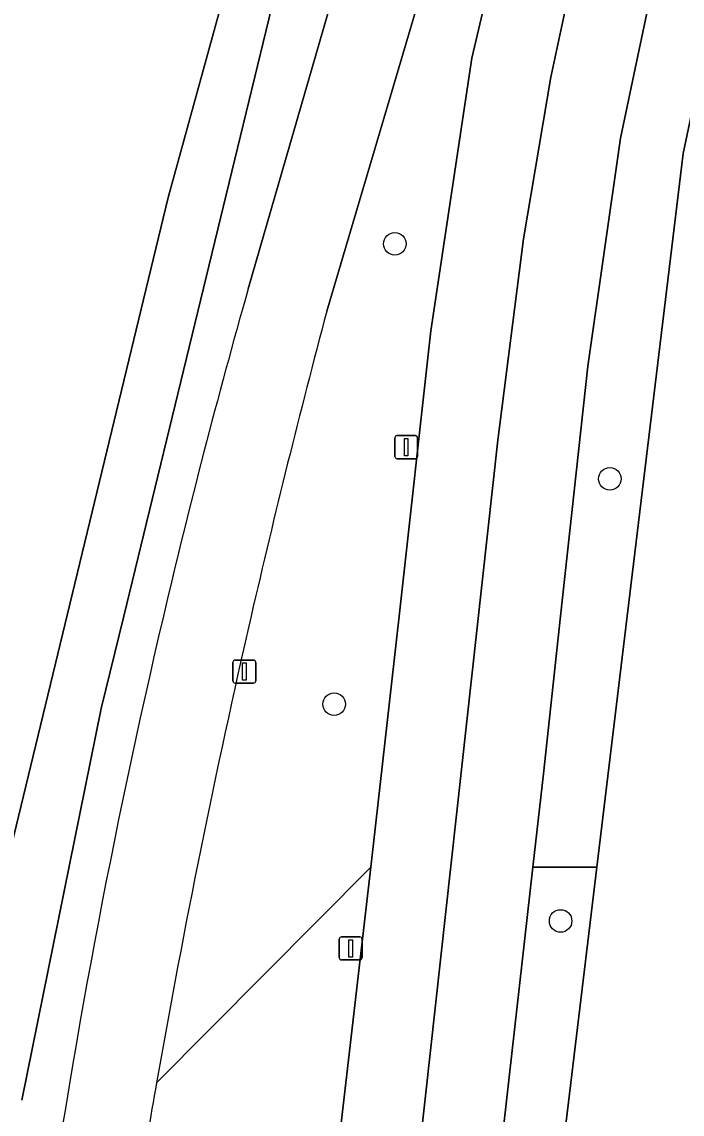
# Model space of a CAD drawing. Extents: x 160732 to 162107, y 387428 to 388479.
# Drawn here: x 161977.38 to 162006.01, y 387478.4 to 387525.77 of the extents above; entities that cross this region are included whole.
import ezdxf

# ---------------------------------------------------------------- set-up
doc = ezdxf.new("R2010")
doc.units = 0
for name, color, linetype in [('IMGEO_Berm_groen', 7, 'Continuous'), ('IMGEO_Boom', 7, 'Continuous'), ('IMGEO_Erf', 7, 'Continuous'), ('IMGEO_Fietspad_gesloten', 7, 'Continuous'), ('IMGEO_Hek', 7, 'Continuous'), ('IMGEO_Lichtmast', 7, 'Continuous'), ('IMGEO_Rijbaan_regionaal_gesloten', 7, 'Continuous'), ('IMGEO_Verkeerseiland_groen', 7, 'Continuous')]:
    doc.layers.add(name, color=color, linetype=linetype)

msp = doc.modelspace()

# ---------------------------------------------------------------- linework, layer by layer
at = {"layer": 'IMGEO_Berm_groen'}
for points in [[(161983.221, 387479.765), (161992.515, 387489.107), (161993.746, 387500), (161995.111, 387512.365), (161996.899, 387524.195), (161999.346, 387534.66), (162000, 387536.886), (162001.965, 387543.576), (162010.062, 387568.114), (162011.339, 387572.056), (162014.383, 387581.39), (162016.098, 387586.6), (162020.922, 387601.792), (162023.646, 387610.041), (162025.518, 387616.202), (162027.21, 387622.492), (162038.971, 387672.62), (162043.416, 387694.444), (162045.786, 387706.079), (162050.875, 387735.171)], [(162006.788, 387484.716), (162006.851, 387485.243), (162007.549, 387491.535), (162007.335, 387491.549), (162007.379, 387491.951), (162007.432, 387492.332), (162007.639, 387492.318), (162008.327, 387498.821), (162007.916, 387498.894), (162008.034, 387500), (162009.618, 387514.801), (162013.484, 387533.353), (162038.048, 387619.336), (162039.713, 387625.165), (162007.837, 387528.526), (162006.056, 387520.056), (162003.634, 387500), (162002.318, 387489.107), (162000.741, 387476.046), (162000.709, 387473.795), (162000.934, 387471.13)], [(162016.795, 387602.072), (162013.071, 387589.562), (162010.439, 387580.597), (162008.876, 387575.089), (162000, 387545.037), (161995.899, 387531.11), (161990.604, 387513.222)], [(161996.084, 387563.315), (161996.045, 387562.88), (161983.726, 387518.154), (161976.595, 387488.683), (161975.627, 387486.889), (161974.595, 387485.222), (161972.477, 387482.317), (161966.452, 387477.756), (161964.693, 387477.056), (161963.033, 387476.515), (161960.356, 387475.773), (161959.207, 387475.526), (161916.229, 387475.053), (161916.13, 387472.407), (161915.935, 387467.177), (161952.395, 387466.917), (161968.162, 387467.23)], [(161996.667, 387557.751), (161988.709, 387528.455), (161981.796, 387500), (161980.824, 387495.997), (161977.379, 387479.009)], [(161977.379, 387479.009), (161980.824, 387495.997), (161981.796, 387500), (161988.709, 387528.455), (161996.667, 387557.751)], [(161987.197, 387514.193), (161992.428, 387532.281), (162000, 387557.856)], [(161992.515, 387489.107), (161983.221, 387479.765)], [(161989.427, 387462.497), (161989.446, 387462.585), (161989.45, 387462.615), (161989.658, 387464.422), (161992.515, 387489.107)], [(162000.709, 387473.795), (162000.741, 387476.046), (162002.318, 387489.107), (161999.545, 387489.107), (161996.682, 387463.72), (161996.67, 387463.616), (161996.49, 387462.086), (161999.794, 387461.644), (161999.638, 387460.281), (161999.625, 387460.172), (162001.787, 387457.443), (162002.325, 387456.765), (162003.66, 387456.015), (162003.717, 387456.309), (162003.807, 387457.749), (162004.309, 387461.622)]]:
    msp.add_lwpolyline(points, dxfattribs=at)
for centre, radius, start, end in [((162292.174, 387427.544), 317.047, 164.1393, 166.78927), ((162372.549, 387411.396), 395.285, 165.07226, 167.04702), ((162293.702, 387427.141), 318.627, 166.78145, 171.98168), ((162371.685, 387411.569), 394.404, 167.04328, 170.04296), ((162364.774, 387412.634), 387.414, 170.02146, 171.38164)]:
    msp.add_arc(centre, radius, start, end, dxfattribs=at)
at = {"layer": 'IMGEO_Boom'}
for centre in [(161993.551, 387516.137), (162002.881, 387505.952), (161990.923, 387496.183), (162000.744, 387486.78)]:
    msp.add_circle(centre, 0.489, dxfattribs=at)
at = {"layer": 'IMGEO_Erf'}
msp.add_lwpolyline([(161976.595, 387488.683), (161983.726, 387518.154), (161996.045, 387562.88), (161996.084, 387563.315), (161996.266, 387565.334), (161994.83, 387567.978), (161990.875, 387565.667), (161986.177, 387562.921), (161984.98, 387563.283), (161983.948, 387564.038), (161982.989, 387565.118), (161982.431, 387566.425), (161982.886, 387568.949), (161920.34, 387571.712)], dxfattribs=at)
at = {"layer": 'IMGEO_Fietspad_gesloten'}
for points in [[(162013.291, 387603.152), (162007.615, 387583.577), (162000, 387557.856), (161992.428, 387532.281), (161987.197, 387514.193)], [(161990.604, 387513.222), (161995.899, 387531.11), (162000, 387545.037), (162008.876, 387575.089), (162010.439, 387580.597)]]:
    msp.add_lwpolyline(points, dxfattribs=at)
for centre, radius, start, end in [((162292.174, 387427.544), 317.047, 164.1393, 166.78927), ((162372.549, 387411.396), 395.285, 165.07226, 167.04702), ((162293.702, 387427.141), 318.627, 166.78145, 171.98168), ((162371.685, 387411.569), 394.404, 167.04328, 170.04296), ((162364.774, 387412.634), 387.414, 170.02146, 171.38164)]:
    msp.add_arc(centre, radius, start, end, dxfattribs=at)
at = {"layer": 'IMGEO_Hek'}
msp.add_lwpolyline([(161996.084, 387563.315), (161996.045, 387562.88), (161983.726, 387518.154), (161976.595, 387488.683)], dxfattribs=at)
at = {"layer": 'IMGEO_Lichtmast'}
for p, q in [((161993.554, 387506.925), (161993.554, 387507.725)), ((161993.554, 387507.725), (161993.554, 387506.925)), ((161993.654, 387507.825), (161994.444, 387507.825)), ((161994.444, 387507.825), (161993.654, 387507.825)), ((161994.544, 387507.725), (161994.544, 387506.925)), ((161994.544, 387506.925), (161994.544, 387507.725)), ((161994.444, 387506.825), (161993.654, 387506.825)), ((161993.654, 387506.825), (161994.444, 387506.825)), ((161986.531, 387497.194), (161986.531, 387497.994)), ((161986.531, 387497.994), (161986.531, 387497.194)), ((161986.631, 387498.094), (161987.421, 387498.094)), ((161987.421, 387498.094), (161986.631, 387498.094)), ((161987.521, 387497.994), (161987.521, 387497.194)), ((161987.521, 387497.194), (161987.521, 387497.994)), ((161987.421, 387497.094), (161986.631, 387497.094)), ((161986.631, 387497.094), (161987.421, 387497.094)), ((161991.145, 387485.189), (161991.145, 387485.989)), ((161991.145, 387485.989), (161991.145, 387485.189)), ((161991.245, 387486.089), (161992.035, 387486.089)), ((161992.035, 387486.089), (161991.245, 387486.089)), ((161992.135, 387485.989), (161992.135, 387485.189)), ((161992.135, 387485.189), (161992.135, 387485.989)), ((161992.035, 387485.089), (161991.245, 387485.089)), ((161991.245, 387485.089), (161992.035, 387485.089))]:
    msp.add_line(p, q, dxfattribs=at)
for points in [[(161993.974, 387507.7), (161994.124, 387507.7), (161994.124, 387506.95), (161993.974, 387506.95), (161993.974, 387507.7)], [(161986.951, 387497.969), (161987.101, 387497.969), (161987.101, 387497.219), (161986.951, 387497.219), (161986.951, 387497.969)], [(161991.565, 387485.964), (161991.715, 387485.964), (161991.715, 387485.214), (161991.565, 387485.214), (161991.565, 387485.964)]]:
    msp.add_lwpolyline(points, dxfattribs=at)
for centre, start, end in [((161993.654, 387507.725), 90, 180), ((161993.654, 387507.725), 90, 180), ((161994.444, 387507.725), 0, 90), ((161994.444, 387507.725), 360, 90), ((161993.654, 387506.925), 180, 270), ((161993.654, 387506.925), 180, 270), ((161994.444, 387506.925), 270, 0), ((161994.444, 387506.925), 270, 0), ((161986.631, 387497.994), 90, 180), ((161986.631, 387497.994), 90, 180), ((161987.421, 387497.994), 0, 90), ((161987.421, 387497.994), 360, 90), ((161986.631, 387497.194), 180, 270), ((161986.631, 387497.194), 180, 270), ((161987.421, 387497.194), 270, 0), ((161987.421, 387497.194), 270, 0), ((161991.245, 387485.989), 90, 180), ((161991.245, 387485.989), 90, 180), ((161992.035, 387485.989), 0, 90), ((161992.035, 387485.989), 360, 90), ((161991.245, 387485.189), 180, 270), ((161991.245, 387485.189), 180, 270), ((161992.035, 387485.189), 270, 0), ((161992.035, 387485.189), 270, 0)]:
    msp.add_arc(centre, 0.1, start, end, dxfattribs=at)
at = {"layer": 'IMGEO_Rijbaan_regionaal_gesloten'}
for points in [[(161999.545, 387489.107), (162000, 387493.165), (162000.744, 387500), (162001.92, 387510.839), (162003.342, 387520.717), (162005.124, 387529.178), (162008.267, 387540.197), (162023.566, 387586.883), (162028.452, 387602.325), (162032.234, 387614.315), (162033.919, 387620.661), (162039.087, 387642.212), (162041.515, 387652.286)], [(162010.062, 387568.114), (162001.965, 387543.576), (162000, 387536.886), (161999.346, 387534.66), (161996.899, 387524.195), (161995.111, 387512.365), (161993.746, 387500), (161992.515, 387489.107), (161989.658, 387464.422), (161989.45, 387462.615), (161989.446, 387462.585), (161989.427, 387462.497), (161988.851, 387460.289), (161992.723, 387459.885), (161994.196, 387472.918), (161998.024, 387507.63), (161999.141, 387516.355), (162000.323, 387523.362), (162001.844, 387530.465), (162005.112, 387542.025), (162010.771, 387558.998), (162014.876, 387571.828)], [(162014.876, 387571.828), (162010.771, 387558.998), (162005.112, 387542.025), (162001.844, 387530.465), (162000.323, 387523.362), (161999.141, 387516.355), (161998.024, 387507.63), (161994.196, 387472.918), (161992.723, 387459.885), (161995.912, 387459.553), (161996.203, 387459.523), (161996.261, 387460.012), (161996.271, 387460.175), (161996.389, 387461.228), (161996.49, 387462.086), (161996.67, 387463.616), (161996.682, 387463.72), (161999.545, 387489.107)]]:
    msp.add_lwpolyline(points, dxfattribs=at)
at = {"layer": 'IMGEO_Verkeerseiland_groen'}
msp.add_lwpolyline([(162041.515, 387652.286), (162039.087, 387642.212), (162033.919, 387620.661), (162032.234, 387614.315), (162028.452, 387602.325), (162023.566, 387586.883), (162008.267, 387540.197), (162005.124, 387529.178), (162003.342, 387520.717), (162001.92, 387510.839), (162000.744, 387500), (162000, 387493.165), (161999.545, 387489.107), (162002.318, 387489.107), (162003.634, 387500), (162006.056, 387520.056), (162007.837, 387528.526), (162039.713, 387625.165)], dxfattribs=at)

doc.saveas('drawing.dxf')
